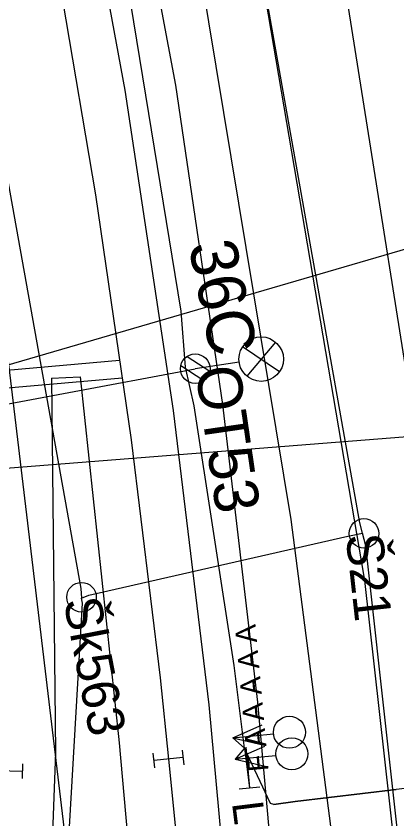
# Model space of a CAD drawing. Extents: x -545736 to -544888, y -1122892 to -1119128.
# Drawn here: x -545127.67 to -545114.79, y -1121963.85 to -1121936.67 of the extents above; entities that cross this region are included whole.
import ezdxf

# ---------------------------------------------------------------- set-up
doc = ezdxf.new("R2010")
doc.units = 0
for name, color, linetype in [('osvětlené plochy-hodnota-obrys', 7, 'Continuous'), ('Vrstva 1', 7, 'Continuous'), ('Vrstva 1 - Koleje', 7, 'Continuous'), ('Vrstva 11 - Trakce', 7, 'Continuous'), ('Vrstva 25', 7, 'Continuous'), ('Vrstva 28 - zabzar', 7, 'Continuous'), ('Vrstva 3 - Lisy - Pocitaci body', 7, 'Continuous'), ('Vrstva 35', 7, 'Continuous'), ('Vrstva 4 - Teren - stezky - prechody - plochy', 7, 'Continuous'), ('Vrstva 43', 7, 'Continuous'), ('Vrstva 44', 7, 'Continuous'), ('Vrstva 6 - Navesti', 7, 'Continuous'), ('Vrstva 63', 7, 'Continuous'), ('Vrstva 7 - Namezniky-vystroj', 7, 'Continuous')]:
    doc.layers.add(name, color=color, linetype=linetype)

msp = doc.modelspace()

# ---------------------------------------------------------------- linework, layer by layer
at = {"layer": 'osvětlené plochy-hodnota-obrys'}
for points in [[(-545115.194, -1122188.84), (-545115.464, -1122158.52), (-545110.116, -1122078.531), (-545109.516, -1122044.98), (-545111.654, -1121993.485), (-545115.876, -1121955.778), (-545121.955, -1121920.051), (-545160.528, -1121723.806), (-545171.589, -1121690.909), (-545189.933, -1121650.816), (-545214.916, -1121599.46)], [(-545141.742, -1122267.38), (-545105.592, -1122261.055), (-545104.447, -1122260.603), (-545110.322, -1122216.729), (-545115.194, -1122188.84), (-545124.338, -1122134.271), (-545128.334, -1122064.958), (-545124.139, -1121980.114), (-545129.58, -1121934.549), (-545137.864, -1121889.42)]]:
    msp.add_lwpolyline(points, dxfattribs=at)
at = {"layer": 'Vrstva 1'}
for points in [[(-545113.887, -1121998.538), (-545114.726, -1121986.367), (-545115.084, -1121982.113), (-545116.437, -1121968.628), (-545118.368, -1121953.708), (-545121.658, -1121933.786), (-545126, -1121911.447), (-545130.401, -1121888.923), (-545134.741, -1121866.64), (-545139.463, -1121842.499)], [(-545134.071, -1121845.897), (-545128.577, -1121873.956), (-545119.95, -1121917.752), (-545116.436, -1121936.376), (-545113.726, -1121953.511), (-545111.671, -1121970.139), (-545110.636, -1121980.411)]]:
    msp.add_lwpolyline(points, dxfattribs=at)
at = {"layer": 'Vrstva 1 - Koleje'}
msp.add_lwpolyline([(-545126.105, -1121936.121), (-545124.989, -1121942.721), (-545123.777, -1121951.017), (-545122.797, -1121959.071), (-545122.52, -1121961.826), (-545122.146, -1121965.538), (-545121.796, -1121969.686), (-545121.227, -1121978.385), (-545120.892, -1121986.982), (-545120.771, -1121995.363), (-545120.842, -1122002.901), (-545120.963, -1122007.395), (-545121.273, -1122014.923), (-545121.363, -1122016.964), (-545121.593, -1122022.181), (-545121.982, -1122030.948), (-545122.393, -1122040.282), (-545122.646, -1122045.924), (-545122.996, -1122053.751), (-545123.445, -1122063.966), (-545123.814, -1122072.276), (-545124.174, -1122080.378)], dxfattribs=at)
at = {"layer": 'Vrstva 11 - Trakce'}
for p, q in [((-545121.884, -1121948.191), (-545121.122, -1121948.695)), ((-545122.097, -1121948.499), (-545121.325, -1121949.011))]:
    msp.add_line(p, q, dxfattribs=at)
msp.add_lwpolyline([(-545143.764, -1121952.773), (-545134.981, -1121951.117), (-545121.612, -1121948.606)], dxfattribs=at)
msp.add_circle((-545121.612, -1121948.606), 0.5, dxfattribs=at)
at = {"layer": 'Vrstva 25'}
for p, q in [((-545118.763, -1121948.714), (-545120.008, -1121947.862)), ((-545118.894, -1121947.708), (-545119.864, -1121948.862)), ((-545120.128, -1121948.389), (-545121.612, -1121948.606))]:
    msp.add_line(p, q, dxfattribs=at)
msp.add_lwpolyline([(-545134.981, -1121951.117), (-545121.612, -1121948.606)], dxfattribs=at)
msp.add_circle((-545119.381, -1121948.283), 0.754, dxfattribs=at)
at = {"layer": 'Vrstva 28 - zabzar'}
msp.add_line((-545119.95, -1121961.46), (-545119.78, -1121962.8), dxfattribs=at)
for points in [[(-545097.35, -1121961.7), (-545098.08, -1121961.17), (-545099.43, -1121961.22), (-545103.35, -1121961.74), (-545105.62, -1121961.77), (-545108.62, -1121962.15), (-545109.26, -1121962.34), (-545111.13, -1121962.49), (-545113.73, -1121962.73), (-545114.82, -1121962.85), (-545118.23, -1121963.26), (-545118.95, -1121963.36), (-545119.07, -1121963.33), (-545119.95, -1121961.46), (-545120.3, -1121958.66), (-545121.65, -1121949.86), (-545121.94, -1121948.55), (-545122.09, -1121946.66), (-545124.18, -1121933.81)], [(-545120.34, -1121961.11), (-545119.95, -1121961.46), (-545120.26, -1121961.83)]]:
    msp.add_lwpolyline(points, dxfattribs=at)
at = {"layer": 'Vrstva 3 - Lisy - Pocitaci body'}
for p, q in [((-545120.34, -1121961.11), (-545119.345, -1121960.662)), ((-545120.34, -1121961.11), (-545118.967, -1121960.97)), ((-545120.34, -1121961.11), (-545119.275, -1121961.348)), ((-545120.26, -1121961.83), (-545119.263, -1121961.387)), ((-545123.043, -1121961.627), (-545122.992, -1121962.125)), ((-545122.048, -1121961.527), (-545121.997, -1121962.025)), ((-545120.26, -1121961.83), (-545118.886, -1121961.698)), ((-545127.455, -1121962.482), (-545127.445, -1121961.982)), ((-545122.023, -1121961.776), (-545123.017, -1121961.876)), ((-545120.26, -1121961.83), (-545119.197, -1121962.074)), ((-545128.45, -1121962.212), (-545127.45, -1121962.232))]:
    msp.add_line(p, q, dxfattribs=at)
for centre in [(-545118.427, -1121960.917), (-545118.346, -1121961.647)]:
    msp.add_circle(centre, 0.542, dxfattribs=at)
at = {"layer": 'Vrstva 35'}
msp.add_lwpolyline([(-545118.95, -1121963.36), (-545118.23, -1121963.26), (-545114.82, -1121962.85)], dxfattribs=at)
at = {"layer": 'Vrstva 4 - Teren - stezky - prechody - plochy'}
for points in [[(-545130.927, -1121899.07), (-545130.648, -1121900.157), (-545131.454, -1121900.275), (-545126.343, -1121926.432), (-545123.993, -1121939.181), (-545122.36, -1121950.022), (-545121.15, -1121959.983), (-545120.161, -1121970.783), (-545119.318, -1121985.414), (-545119.166, -1121996.341), (-545119.647, -1122014.958), (-545120.73, -1122039.222), (-545122.244, -1122072.998), (-545123.427, -1122099.522)], [(-545130.927, -1121899.07), (-545129.932, -1121899.132), (-545124.65, -1121926.386), (-545122.28, -1121939.006), (-545120.69, -1121949.814), (-545119.511, -1121959.901), (-545118.523, -1121970.907), (-545117.746, -1121985.091), (-545117.62, -1121996.864), (-545117.689, -1122000.041), (-545117.66, -1122001.473), (-545118.101, -1122015.003), (-545119.169, -1122038.652), (-545120.773, -1122073.084), (-545121.846, -1122098.278)], [(-545126.473, -1121948.923), (-545126.334, -1121961.598), (-545126.775, -1121973.403), (-545128.646, -1121994.547), (-545129.488, -1122002.476), (-545132.005, -1122026.865), (-545132.877, -1122037.815), (-545133.414, -1122050.13), (-545133.441, -1122062.766), (-545133.197, -1122070.382), (-545132.437, -1122082.452), (-545132.119, -1122088.474), (-545131.133, -1122099.699), (-545129.153, -1122115.135), (-545127.499, -1122127.653)], [(-545126.473, -1121948.923), (-545125.498, -1121948.878), (-545124.184, -1121961.269), (-545123.043, -1121974.047), (-545122.441, -1121988.694), (-545122.5, -1122005.806), (-545125.338, -1122072.019), (-545126.673, -1122101.485), (-545126.806, -1122108.75), (-545126.872, -1122116.941), (-545126.568, -1122127.516), (-545127.499, -1122127.653)]]:
    msp.add_lwpolyline(points, dxfattribs=at)
at = {"layer": 'Vrstva 43'}
for centre in [(-545115.904, -1121954.183), (-545125.457, -1121956.345)]:
    msp.add_circle(centre, 0.5, dxfattribs=at)
at = {"layer": 'Vrstva 44'}
for points in [[(-545135.668, -1121898.803), (-545135.675, -1121899.142), (-545125.479, -1121956.053), (-545125.46, -1121956.375)], [(-545145.881, -1122080.467), (-545110.994, -1122075.048), (-545110.527, -1122074.885), (-545110.524, -1122074.261), (-545109.816, -1122057.219), (-545109.784, -1122056.831), (-545109.776, -1122056.431), (-545110.644, -1122019.05), (-545110.681, -1122018.615), (-545110.652, -1122018.269), (-545112.055, -1121989.719), (-545112.056, -1121989.341), (-545112.028, -1121988.988), (-545115.846, -1121954.609), (-545115.954, -1121954.18), (-545116.046, -1121953.82), (-545122.306, -1121918.54), (-545122.337, -1121918.274), (-545121.996, -1121918.289), (-545097.226, -1121913.425), (-545096.722, -1121913.307), (-545096.631, -1121912.848), (-545094.158, -1121900.041)], [(-545127.344, -1121989.681), (-545127.327, -1121989.365), (-545125.419, -1121956.542), (-545125.46, -1121956.375), (-545125.207, -1121956.277), (-545116.453, -1121954.275), (-545115.954, -1121954.18)]]:
    msp.add_lwpolyline(points, dxfattribs=at)
at = {"layer": 'Vrstva 6 - Navesti'}
for p, q in [((-545119.904, -1121961.42), (-545119.78, -1121962.8)), ((-545120.129, -1121962.831), (-545119.431, -1121962.769))]:
    msp.add_line(p, q, dxfattribs=at)
at = {"layer": 'Vrstva 63'}
for p, q in [((-545079.242, -1121934.267), (-545140.317, -1121952.092)), ((-545076.566, -1121947.94), (-545146.261, -1121953.413))]:
    msp.add_line(p, q, dxfattribs=at)
at = {"layer": 'Vrstva 7 - Namezniky-vystroj'}
for p, q in [((-545127.98, -1121948.652), (-545124.171, -1121948.323)), ((-545127.963, -1121949.253), (-545124.084, -1121948.918))]:
    msp.add_line(p, q, dxfattribs=at)

# ---------------------------------------------------------------- texts
at = {"layer": 'Vrstva 11 - Trakce'}
msp.add_text('36C', height=1.6, rotation=281.4711, dxfattribs=at).set_placement((-545121.845, -1121944.417))
at = {"layer": 'Vrstva 25'}
msp.add_text('OT53', height=1.5, rotation=278.3118, dxfattribs=at).set_placement((-545121.612, -1121948.606))
at = {"layer": 'Vrstva 43'}
for s, rotation, p in [('Š21', 276.3371, (-545116.525, -1121954.252)), ('Šk563', 281.0323, (-545126.07, -1121956.465))]:
    msp.add_text(s, height=1.25, rotation=rotation, dxfattribs=at).set_placement(p)
at = {"layer": 'Vrstva 6 - Navesti'}
for s, height, rotation, p in [('  F A A A A A ', 0.7, 95.1348, (-545119.083, -1121962.737)), ('Lc14a', 1.05, 277.0453, (-545120.37, -1121963.311))]:
    msp.add_text(s, height=height, rotation=rotation, dxfattribs=at).set_placement(p)

doc.saveas('drawing.dxf')
